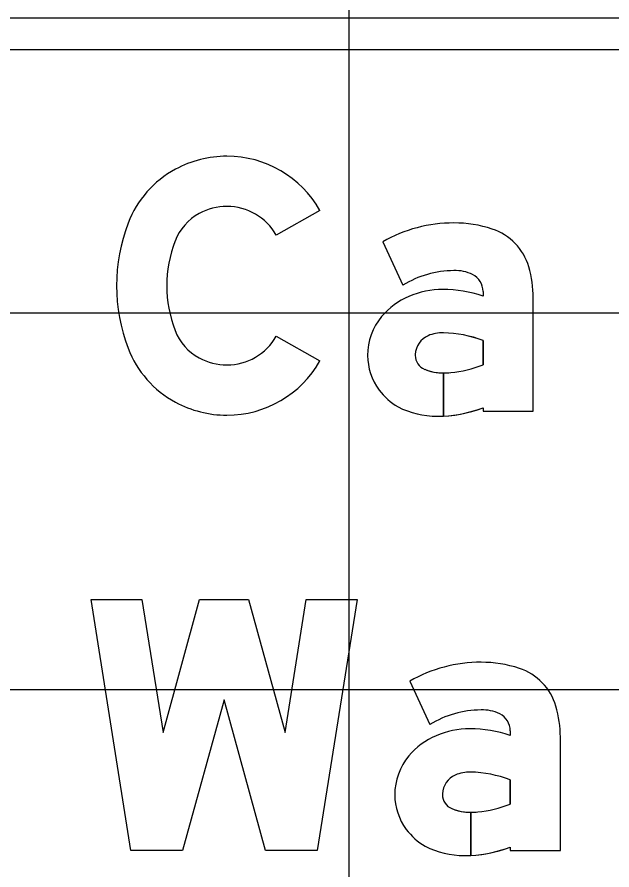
# Model space of a CAD drawing. Extents: x 1797809 to 2198143, y 249608 to 1237864.
# Drawn here: x 2195990.943 to 2195994.103, y 1237297.148 to 1237301.678 of the extents above; entities that cross this region are included whole.
import ezdxf

# ---------------------------------------------------------------- set-up
doc = ezdxf.new("R2010")
doc.units = 0
for name, color, linetype in [('GSBWFILL', 7, 'Continuous'), ('GSCOLORFILL', 7, 'Continuous'), ('GSOUTLINE', 7, 'Continuous'), ('GSSHT', 7, 'Continuous')]:
    doc.layers.add(name, color=color, linetype=linetype)

msp = doc.modelspace()

# ---------------------------------------------------------------- linework, layer by layer
at = {"layer": 'GSBWFILL'}
for points in [[(2195992.5518, 1237300.6508), (2195992.3199, 1237300.5193)], [(2195992.8854, 1237300.4841), (2195992.9925, 1237300.253)], [(2195993.4185, 1237300.2205), (2195993.4185, 1237300.1959)], [(2195993.4185, 1237299.6029), (2195993.4185, 1237299.5842), (2195993.6852, 1237299.5842), (2195993.6852, 1237300.1859)], [(2195992.3199, 1237299.9825), (2195992.5518, 1237299.851)], [(2195993.4185, 1237299.9599), (2195993.4185, 1237299.8303)], [(2195993.2085, 1237299.5584), (2195993.2085, 1237299.7872)], [(2195993.2086, 1237299.7872), (2195993.2086, 1237299.5584)], [(2195993.0296, 1237298.1507), (2195993.1366, 1237297.9197)], [(2195993.5627, 1237297.8872), (2195993.5627, 1237297.8626)], [(2195993.5627, 1237297.2696), (2195993.5627, 1237297.2509), (2195993.8293, 1237297.2509), (2195993.8293, 1237297.8525)], [(2195993.5627, 1237297.6265), (2195993.5627, 1237297.497)], [(2195993.3527, 1237297.2251), (2195993.3527, 1237297.4539)], [(2195993.3528, 1237297.4539), (2195993.3528, 1237297.2251)]]:
    msp.add_lwpolyline(points, dxfattribs=at)
msp.add_lwpolyline([(2195992.0427, 1237298.0509), (2195991.8227, 1237297.2509), (2195991.5481, 1237297.2509), (2195991.336, 1237298.5842), (2195991.606, 1237298.5842), (2195991.7184, 1237297.8776), (2195991.9128, 1237298.5842), (2195992.1726, 1237298.5842), (2195992.3669, 1237297.8776), (2195992.4793, 1237298.5842), (2195992.7493, 1237298.5842), (2195992.5372, 1237297.2509), (2195992.2627, 1237297.2509)], close=True, dxfattribs=at)
for centre, radius, start, end in [((2195992.0579, 1237300.3624), 0.5762, 90, 118.3757), ((2195992.0579, 1237300.3708), 0.5677, 29.5433, 90), ((2195992.0439, 1237300.3883), 0.5467, 118.3757, 159.0883), ((2195992.0579, 1237300.3624), 0.3095, 90, 118.3757), ((2195992.0579, 1237300.3708), 0.3011, 29.5433, 90), ((2195992.0439, 1237300.3883), 0.28, 118.3757, 159.0883), ((2195992.4036, 1237300.2509), 0.9318, 159.0883, 200.9117), ((2195992.4036, 1237300.2509), 0.6651, 159.0883, 200.9117), ((2195992.0439, 1237300.1134), 0.28, 200.9117, 241.6243), ((2195992.0579, 1237300.131), 0.3011, 270, 330.4567), ((2195992.0439, 1237300.1134), 0.5467, 200.9117, 241.6243), ((2195992.0579, 1237300.1394), 0.3095, 241.6243, 270), ((2195992.0579, 1237300.131), 0.5677, 270, 330.4567), ((2195992.0579, 1237300.1394), 0.5762, 241.6243, 270)]:
    msp.add_arc(centre, radius, start, end, dxfattribs=at)
for centre, major_axis, ratio, start_param, end_param in [((2195993.2636, 1237299.8199), (0, 0.7643), 0.999999, 0, 0.517719), ((2195993.2636, 1237299.9316), (0, 0.6527), 0.999999, 5.96613, 6.283185), ((2195993.3736, 1237300.2666), (0, 0.3), 0.999999, 4.997165, 5.96613), ((2195993.0976, 1237300.1859), (0, 0.5876), 0.999999, 4.712389, 4.997165), ((2195993.2636, 1237299.8199), (0, 0.5109), 0.999999, 0, 0.559495), ((2195993.2732, 1237300.1291), (0, 0.202), 0.999999, 5.822746, 6.330435), ((2195993.3185, 1237300.2205), (0, 0.1), 0.999999, 4.712389, 5.822746), ((2195993.2046, 1237299.7736), (0, 0.4572), 0.999999, 0, 0.404512), ((2195993.2046, 1237299.5577), (0, 0.6732), 0.999999, 5.959871, 6.283185), ((2195993.1733, 1237299.8416), (0, 0.3823), 0.999999, 0.399285, 0.87593), ((2195993.1263, 1237299.8808), (0, 0.3211), 0.999999, 0.87593, 1.570796), ((2195993.1719, 1237299.8811), (0, 0.1133), 0.999999, 0.408547, 1.530785), ((2195993.2034, 1237299.8082), (0, 0.1928), 0.999999, 6.259455, 6.691732), ((2195993.1894, 1237299.3456), (0, 0.6556), 0.999999, 5.926185, 6.254823), ((2195993.1792, 1237299.8808), (0, 0.1207), 0.999999, 1.530785, 1.570796), ((2195993.1121, 1237299.8808), (0, 0.3069), 0.999999, 1.570796, 2.21394), ((2195993.1385, 1237299.8808), (0, 0.08), 0.999999, 1.570796, 2.757027), ((2195993.2085, 1237300.0539), (0, 0.2667), 0.999999, 2.757027, 3.141593), ((2195993.193, 1237300.4039), (0, 0.6163), 0.999999, 3.228562, 3.516221), ((2195993.2085, 1237300.0539), (0, 0.2667), 0.999999, 3.141843, 3.28451), ((2195993.1394, 1237299.9012), (0, 0.341), 0.999999, 2.21394, 2.611125), ((2195993.1743, 1237300.0164), (0, 0.4588), 0.999999, 2.672443, 3.141593), ((2195993.1743, 1237300.2381), (0, 0.6806), 0.999999, 3.192057, 3.508644), ((2195993.1743, 1237300.2381), (0, 0.6806), 0.999999, 3.141593, 3.191959), ((2195993.4078, 1237297.4866), (0, 0.7643), 0.999998, 0, 0.517719), ((2195993.4078, 1237297.5982), (0, 0.6527), 0.999998, 5.96613, 6.283185), ((2195993.5177, 1237297.9333), (0, 0.3), 0.999998, 4.997165, 5.96613), ((2195993.4078, 1237297.4866), (0, 0.5109), 0.999998, 0, 0.559495), ((2195993.4173, 1237297.7958), (0, 0.202), 0.999998, 5.822746, 6.330435), ((2195993.2417, 1237297.8525), (0, 0.5876), 0.999998, 4.712389, 4.997165), ((2195993.4627, 1237297.8872), (0, 0.1), 0.999998, 4.712389, 5.822746), ((2195993.3488, 1237297.4402), (0, 0.4572), 0.999998, 0, 0.404512), ((2195993.3488, 1237297.2243), (0, 0.6732), 0.999998, 5.959871, 6.283185), ((2195993.3175, 1237297.5083), (0, 0.3823), 0.999998, 0.399285, 0.87593), ((2195993.2705, 1237297.5475), (0, 0.3211), 0.999998, 0.87593, 1.570796), ((2195993.3476, 1237297.4749), (0, 0.1928), 0.999998, 6.259455, 6.691732), ((2195993.3336, 1237297.0123), (0, 0.6556), 0.999998, 5.926185, 6.254823), ((2195993.316, 1237297.5478), (0, 0.1133), 0.999998, 0.408547, 1.530785), ((2195993.2563, 1237297.5475), (0, 0.3069), 0.999998, 1.570796, 2.21394), ((2195993.3234, 1237297.5475), (0, 0.1207), 0.999998, 1.530785, 1.570796), ((2195993.2827, 1237297.5475), (0, 0.08), 0.999998, 1.570796, 2.757027), ((2195993.3371, 1237298.0706), (0, 0.6163), 0.999998, 3.228562, 3.516221), ((2195993.3527, 1237297.7205), (0, 0.2667), 0.999998, 2.757027, 3.141593), ((2195993.3527, 1237297.7205), (0, 0.2667), 0.999998, 3.141843, 3.28451), ((2195993.2835, 1237297.5679), (0, 0.341), 0.999998, 2.21394, 2.611125), ((2195993.3184, 1237297.683), (0, 0.4588), 0.999998, 2.672443, 3.141593), ((2195993.3184, 1237297.9048), (0, 0.6806), 0.999998, 3.192057, 3.508644), ((2195993.3184, 1237297.9048), (0, 0.6806), 0.999998, 3.141593, 3.191959)]:
    msp.add_ellipse(centre, major_axis=major_axis, ratio=ratio, start_param=start_param, end_param=end_param, dxfattribs=at)
at = {"layer": 'GSCOLORFILL'}
for p, q in [((2196005.9556, 1237301.6717), (2195985.9556, 1237301.6717)), ((2196005.9556, 1237301.6717), (2195985.9556, 1237301.6717)), ((2195985.9556, 1237301.5051), (2196005.9556, 1237301.5051))]:
    msp.add_line(p, q, dxfattribs=at)
for points in [[(2195992.5518, 1237300.6508), (2195992.3199, 1237300.5193)], [(2195992.8854, 1237300.4841), (2195992.9925, 1237300.253)], [(2195993.4185, 1237300.2205), (2195993.4185, 1237300.1959)], [(2195993.4185, 1237299.6029), (2195993.4185, 1237299.5842), (2195993.6852, 1237299.5842), (2195993.6852, 1237300.1859)], [(2195992.3199, 1237299.9825), (2195992.5518, 1237299.851)], [(2195993.4185, 1237299.9599), (2195993.4185, 1237299.8303)], [(2195993.2085, 1237299.5584), (2195993.2085, 1237299.7872)], [(2195993.2086, 1237299.7872), (2195993.2086, 1237299.5584)], [(2195993.0296, 1237298.1507), (2195993.1366, 1237297.9197)], [(2195993.5627, 1237297.8872), (2195993.5627, 1237297.8626)], [(2195993.5627, 1237297.2696), (2195993.5627, 1237297.2509), (2195993.8293, 1237297.2509), (2195993.8293, 1237297.8525)], [(2195993.5627, 1237297.6265), (2195993.5627, 1237297.497)], [(2195993.3527, 1237297.2251), (2195993.3527, 1237297.4539)], [(2195993.3528, 1237297.4539), (2195993.3528, 1237297.2251)]]:
    msp.add_lwpolyline(points, dxfattribs=at)
msp.add_lwpolyline([(2195992.0427, 1237298.0509), (2195991.8227, 1237297.2509), (2195991.5481, 1237297.2509), (2195991.336, 1237298.5842), (2195991.606, 1237298.5842), (2195991.7184, 1237297.8776), (2195991.9128, 1237298.5842), (2195992.1726, 1237298.5842), (2195992.3669, 1237297.8776), (2195992.4793, 1237298.5842), (2195992.7493, 1237298.5842), (2195992.5372, 1237297.2509), (2195992.2627, 1237297.2509)], close=True, dxfattribs=at)
for centre, radius, start, end in [((2195992.0579, 1237300.3624), 0.5762, 90, 118.3757), ((2195992.0579, 1237300.3708), 0.5677, 29.5433, 90), ((2195992.0439, 1237300.3883), 0.5467, 118.3757, 159.0883), ((2195992.0579, 1237300.3624), 0.3095, 90, 118.3757), ((2195992.0579, 1237300.3708), 0.3011, 29.5433, 90), ((2195992.0439, 1237300.3883), 0.28, 118.3757, 159.0883), ((2195992.4036, 1237300.2509), 0.9318, 159.0883, 200.9117), ((2195992.4036, 1237300.2509), 0.6651, 159.0883, 200.9117), ((2195992.0439, 1237300.1134), 0.28, 200.9117, 241.6243), ((2195992.0579, 1237300.131), 0.3011, 270, 330.4567), ((2195992.0439, 1237300.1134), 0.5467, 200.9117, 241.6243), ((2195992.0579, 1237300.1394), 0.3095, 241.6243, 270), ((2195992.0579, 1237300.131), 0.5677, 270, 330.4567), ((2195992.0579, 1237300.1394), 0.5762, 241.6243, 270)]:
    msp.add_arc(centre, radius, start, end, dxfattribs=at)
for centre, major_axis, ratio, start_param, end_param in [((2195993.2636, 1237299.8199), (0, 0.7643), 0.999999, 0, 0.517719), ((2195993.2636, 1237299.9316), (0, 0.6527), 0.999999, 5.96613, 6.283185), ((2195993.3736, 1237300.2666), (0, 0.3), 0.999999, 4.997165, 5.96613), ((2195993.0976, 1237300.1859), (0, 0.5876), 0.999999, 4.712389, 4.997165), ((2195993.2636, 1237299.8199), (0, 0.5109), 0.999999, 0, 0.559495), ((2195993.2732, 1237300.1291), (0, 0.202), 0.999999, 5.822746, 6.330435), ((2195993.3185, 1237300.2205), (0, 0.1), 0.999999, 4.712389, 5.822746), ((2195993.2046, 1237299.7736), (0, 0.4572), 0.999999, 0, 0.404512), ((2195993.2046, 1237299.5577), (0, 0.6732), 0.999999, 5.959871, 6.283185), ((2195993.1733, 1237299.8416), (0, 0.3823), 0.999999, 0.399285, 0.87593), ((2195993.1263, 1237299.8808), (0, 0.3211), 0.999999, 0.87593, 1.570796), ((2195993.1719, 1237299.8811), (0, 0.1133), 0.999999, 0.408547, 1.530785), ((2195993.2034, 1237299.8082), (0, 0.1928), 0.999999, 6.259455, 6.691732), ((2195993.1894, 1237299.3456), (0, 0.6556), 0.999999, 5.926185, 6.254823), ((2195993.1792, 1237299.8808), (0, 0.1207), 0.999999, 1.530785, 1.570796), ((2195993.1121, 1237299.8808), (0, 0.3069), 0.999999, 1.570796, 2.21394), ((2195993.1385, 1237299.8808), (0, 0.08), 0.999999, 1.570796, 2.757027), ((2195993.2085, 1237300.0539), (0, 0.2667), 0.999999, 2.757027, 3.141593), ((2195993.193, 1237300.4039), (0, 0.6163), 0.999999, 3.228562, 3.516221), ((2195993.2085, 1237300.0539), (0, 0.2667), 0.999999, 3.141843, 3.28451), ((2195993.1394, 1237299.9012), (0, 0.341), 0.999999, 2.21394, 2.611125), ((2195993.1743, 1237300.0164), (0, 0.4588), 0.999999, 2.672443, 3.141593), ((2195993.1743, 1237300.2381), (0, 0.6806), 0.999999, 3.192057, 3.508644), ((2195993.1743, 1237300.2381), (0, 0.6806), 0.999999, 3.141593, 3.191959), ((2195993.4078, 1237297.4866), (0, 0.7643), 0.999998, 0, 0.517719), ((2195993.4078, 1237297.5982), (0, 0.6527), 0.999998, 5.96613, 6.283185), ((2195993.5177, 1237297.9333), (0, 0.3), 0.999998, 4.997165, 5.96613), ((2195993.4078, 1237297.4866), (0, 0.5109), 0.999998, 0, 0.559495), ((2195993.4173, 1237297.7958), (0, 0.202), 0.999998, 5.822746, 6.330435), ((2195993.2417, 1237297.8525), (0, 0.5876), 0.999998, 4.712389, 4.997165), ((2195993.4627, 1237297.8872), (0, 0.1), 0.999998, 4.712389, 5.822746), ((2195993.3488, 1237297.4402), (0, 0.4572), 0.999998, 0, 0.404512), ((2195993.3488, 1237297.2243), (0, 0.6732), 0.999998, 5.959871, 6.283185), ((2195993.3175, 1237297.5083), (0, 0.3823), 0.999998, 0.399285, 0.87593), ((2195993.2705, 1237297.5475), (0, 0.3211), 0.999998, 0.87593, 1.570796), ((2195993.3476, 1237297.4749), (0, 0.1928), 0.999998, 6.259455, 6.691732), ((2195993.3336, 1237297.0123), (0, 0.6556), 0.999998, 5.926185, 6.254823), ((2195993.316, 1237297.5478), (0, 0.1133), 0.999998, 0.408547, 1.530785), ((2195993.2563, 1237297.5475), (0, 0.3069), 0.999998, 1.570796, 2.21394), ((2195993.3234, 1237297.5475), (0, 0.1207), 0.999998, 1.530785, 1.570796), ((2195993.2827, 1237297.5475), (0, 0.08), 0.999998, 1.570796, 2.757027), ((2195993.3371, 1237298.0706), (0, 0.6163), 0.999998, 3.228562, 3.516221), ((2195993.3527, 1237297.7205), (0, 0.2667), 0.999998, 2.757027, 3.141593), ((2195993.3527, 1237297.7205), (0, 0.2667), 0.999998, 3.141843, 3.28451), ((2195993.2835, 1237297.5679), (0, 0.341), 0.999998, 2.21394, 2.611125), ((2195993.3184, 1237297.683), (0, 0.4588), 0.999998, 2.672443, 3.141593), ((2195993.3184, 1237297.9048), (0, 0.6806), 0.999998, 3.192057, 3.508644), ((2195993.3184, 1237297.9048), (0, 0.6806), 0.999998, 3.141593, 3.191959)]:
    msp.add_ellipse(centre, major_axis=major_axis, ratio=ratio, start_param=start_param, end_param=end_param, dxfattribs=at)
at = {"layer": 'GSOUTLINE'}
for points in [[(2195992.5518, 1237300.6508), (2195992.3199, 1237300.5193)], [(2195992.8854, 1237300.4841), (2195992.9925, 1237300.253)], [(2195993.4185, 1237300.2205), (2195993.4185, 1237300.1959)], [(2195993.4185, 1237299.6029), (2195993.4185, 1237299.5842), (2195993.6852, 1237299.5842), (2195993.6852, 1237300.1859)], [(2195992.3199, 1237299.9825), (2195992.5518, 1237299.851)], [(2195993.4185, 1237299.8303), (2195993.4185, 1237299.9599)], [(2195993.0296, 1237298.1507), (2195993.1366, 1237297.9197)], [(2195993.5627, 1237297.8872), (2195993.5627, 1237297.8626)], [(2195993.5627, 1237297.2696), (2195993.5627, 1237297.2509), (2195993.8293, 1237297.2509), (2195993.8293, 1237297.8525)], [(2195993.5627, 1237297.497), (2195993.5627, 1237297.6265)]]:
    msp.add_lwpolyline(points, dxfattribs=at)
msp.add_lwpolyline([(2195992.0427, 1237298.0509), (2195991.8227, 1237297.2509), (2195991.5481, 1237297.2509), (2195991.336, 1237298.5842), (2195991.606, 1237298.5842), (2195991.7184, 1237297.8776), (2195991.9128, 1237298.5842), (2195992.1726, 1237298.5842), (2195992.3669, 1237297.8776), (2195992.4793, 1237298.5842), (2195992.7493, 1237298.5842), (2195992.5372, 1237297.2509), (2195992.2627, 1237297.2509)], close=True, dxfattribs=at)
for centre, radius, start, end in [((2195992.0579, 1237300.3624), 0.5762, 90, 118.3757), ((2195992.0579, 1237300.3708), 0.5677, 29.5433, 90), ((2195992.0439, 1237300.3883), 0.5467, 118.3757, 159.0883), ((2195992.0579, 1237300.3624), 0.3095, 90, 118.3757), ((2195992.0579, 1237300.3708), 0.3011, 29.5433, 90), ((2195992.0439, 1237300.3883), 0.28, 118.3757, 159.0883), ((2195992.4036, 1237300.2509), 0.9318, 159.0883, 200.9117), ((2195992.4036, 1237300.2509), 0.6651, 159.0883, 200.9117), ((2195992.0439, 1237300.1134), 0.28, 200.9117, 241.6243), ((2195992.0579, 1237300.131), 0.3011, 270, 330.4567), ((2195992.0439, 1237300.1134), 0.5467, 200.9117, 241.6243), ((2195992.0579, 1237300.1394), 0.3095, 241.6243, 270), ((2195992.0579, 1237300.131), 0.5677, 270, 330.4567), ((2195992.0579, 1237300.1394), 0.5762, 241.6243, 270)]:
    msp.add_arc(centre, radius, start, end, dxfattribs=at)
for centre, major_axis, ratio, start_param, end_param in [((2195993.2636, 1237299.8199), (0, 0.7643), 0.999999, 6.283185, 6.800904), ((2195993.2636, 1237299.9316), (0, 0.6527), 0.999999, 5.96613, 6.283185), ((2195993.3736, 1237300.2666), (0, 0.3), 0.999999, 4.997165, 5.96613), ((2195993.0976, 1237300.1859), (0, 0.5876), 0.999999, 4.712389, 4.997165), ((2195993.2636, 1237299.8199), (0, 0.5109), 0.999999, 0, 0.559495), ((2195993.2732, 1237300.1291), (0, 0.202), 0.999999, 5.822746, 6.330435), ((2195993.3185, 1237300.2205), (0, 0.1), 0.999999, 4.712389, 5.822746), ((2195993.2046, 1237299.7736), (0, 0.4572), 0.999999, 0, 0.404512), ((2195993.2046, 1237299.5577), (0, 0.6732), 0.999999, 5.959871, 6.283185), ((2195993.1733, 1237299.8416), (0, 0.3823), 0.999999, 0.399285, 0.87593), ((2195993.1263, 1237299.8808), (0, 0.3211), 0.999999, 0.87593, 1.570796), ((2195993.1719, 1237299.8811), (0, 0.1133), 0.999999, 0.408547, 1.530785), ((2195993.2034, 1237299.8082), (0, 0.1928), 0.999999, 6.25958, 6.691732), ((2195993.2077, 1237299.991), (0, 0.01), 0.999999, 6.254787, 6.25958), ((2195993.1894, 1237299.3456), (0, 0.6556), 0.999999, 5.926185, 6.254787), ((2195993.1792, 1237299.8808), (0, 0.1207), 0.999999, 1.530785, 1.570796), ((2195993.1121, 1237299.8808), (0, 0.3069), 0.999999, 1.570796, 2.21394), ((2195993.1385, 1237299.8808), (0, 0.08), 0.999999, 1.570796, 2.757027), ((2195993.2085, 1237300.0539), (0, 0.2667), 0.999999, 2.757027, 3.28451), ((2195993.193, 1237300.4039), (0, 0.6163), 0.999999, 3.228562, 3.516221), ((2195993.1394, 1237299.9012), (0, 0.341), 0.999999, 2.21394, 2.611125), ((2195993.1743, 1237300.0164), (0, 0.4588), 0.999999, 2.672443, 3.141593), ((2195993.1743, 1237300.2381), (0, 0.6806), 0.999999, 3.141593, 3.508644), ((2195993.4078, 1237297.4866), (0, 0.7643), 0.999998, 6.283185, 6.800904), ((2195993.4078, 1237297.5982), (0, 0.6527), 0.999998, 5.96613, 6.283185), ((2195993.5177, 1237297.9333), (0, 0.3), 0.999998, 4.997165, 5.96613), ((2195993.4078, 1237297.4866), (0, 0.5109), 0.999998, 0, 0.559495), ((2195993.4173, 1237297.7958), (0, 0.202), 0.999998, 5.822746, 6.330435), ((2195993.2417, 1237297.8525), (0, 0.5876), 0.999998, 4.712389, 4.997165), ((2195993.4627, 1237297.8872), (0, 0.1), 0.999998, 4.712389, 5.822746), ((2195993.3488, 1237297.4402), (0, 0.4572), 0.999998, 0, 0.404512), ((2195993.3488, 1237297.2243), (0, 0.6732), 0.999998, 5.959871, 6.283185), ((2195993.3175, 1237297.5083), (0, 0.3823), 0.999998, 0.399285, 0.87593), ((2195993.2705, 1237297.5475), (0, 0.3211), 0.999998, 0.87593, 1.570796), ((2195993.3476, 1237297.4749), (0, 0.1928), 0.999998, 6.25958, 6.691732), ((2195993.3519, 1237297.6576), (0, 0.01), 0.999998, 6.254787, 6.25958), ((2195993.3336, 1237297.0123), (0, 0.6556), 0.999998, 5.926185, 6.254787), ((2195993.316, 1237297.5478), (0, 0.1133), 0.999998, 0.408547, 1.530785), ((2195993.2563, 1237297.5475), (0, 0.3069), 0.999998, 1.570796, 2.21394), ((2195993.3234, 1237297.5475), (0, 0.1207), 0.999998, 1.530785, 1.570796), ((2195993.2827, 1237297.5475), (0, 0.08), 0.999998, 1.570796, 2.757027), ((2195993.3371, 1237298.0706), (0, 0.6163), 0.999998, 3.228562, 3.516221), ((2195993.3527, 1237297.7205), (0, 0.2667), 0.999998, 2.757027, 3.28451), ((2195993.2835, 1237297.5679), (0, 0.341), 0.999998, 2.21394, 2.611125), ((2195993.3184, 1237297.683), (0, 0.4588), 0.999998, 2.672443, 3.141593), ((2195993.3184, 1237297.9048), (0, 0.6806), 0.999998, 3.141593, 3.508644)]:
    msp.add_ellipse(centre, major_axis=major_axis, ratio=ratio, start_param=start_param, end_param=end_param, dxfattribs=at)
at = {"layer": 'GSSHT'}
for p, q in [((2195992.7065, 1237258.1062), (2195992.7065, 1237318.1062)), ((2195924.7065, 1237300.1062), (2196054.7065, 1237300.1062)), ((2195924.7065, 1237298.1062), (2196054.7065, 1237298.1062))]:
    msp.add_line(p, q, dxfattribs=at)

doc.saveas('drawing.dxf')
